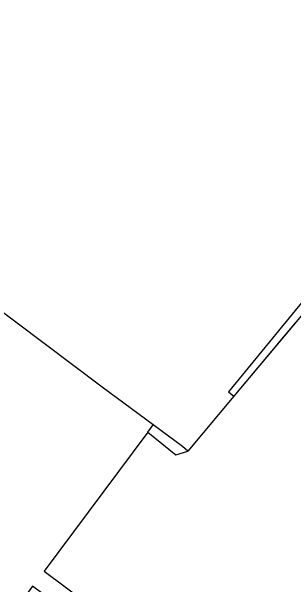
# Model space of a CAD drawing. Extents: x 136000 to 141000, y 400494 to 402006.
# Drawn here: x 137213 to 137272.8, y 400744.6 to 400866.1 of the extents above; entities that cross this region are included whole.
import ezdxf

# ---------------------------------------------------------------- set-up
doc = ezdxf.new("R2010")
doc.units = 0
for name, color, linetype in [('gg-afsc-lijn draadraster', 7, 'Continuous'), ('gg-knt-bronhoudergrens', 7, 'Continuous'), ('gx-grn-maaiveld', 7, 'Continuous')]:
    doc.layers.add(name, color=color, linetype=linetype)

msp = doc.modelspace()

# ---------------------------------------------------------------- linework, layer by layer
at = {"layer": 'gg-afsc-lijn draadraster'}
for points in [[(137326.52, 400866.13), (137294.38, 400827.73), (137294.02, 400824.91), (137260.18, 400784.5)], [(137260.18, 400784.5), (137250.44, 400772.86), (137249.29, 400773.82)]]:
    msp.add_lwpolyline(points, dxfattribs=at)
at = {"layer": 'gg-knt-bronhoudergrens'}
for p, q in [((137273.27, 400800.13), (137260.18, 400784.5)), ((137260.18, 400784.5), (137250.44, 400772.86)), ((137249.29, 400773.82), (137243.1, 400778.41))]:
    msp.add_line(p, q, dxfattribs=at)
for points in [[(137294.38, 400827.73), (137285.42, 400817.62), (137259.03, 400785.46), (137260.18, 400784.5)], [(137243.1, 400778.41), (137232.27, 400786.46), (137183.27, 400823.26)], [(137241.95, 400776.88), (137219.97, 400747.4), (137246.12, 400727.9), (137247.27, 400729.45), (137255.85, 400723.05), (137250.7, 400717.33), (137243.23, 400722.93), (137244.33, 400724.31), (137217.51, 400744.2), (137209.57, 400733.39), (137197.05, 400731.45)], [(137241.95, 400776.88), (137247.87, 400772.06), (137250.44, 400772.86)]]:
    msp.add_lwpolyline(points, dxfattribs=at)
at = {"layer": 'gx-grn-maaiveld'}
for p, q in [((137241.95, 400776.88), (137243.1, 400778.41)), ((137250.44, 400772.86), (137249.29, 400773.82))]:
    msp.add_line(p, q, dxfattribs=at)

doc.saveas('drawing.dxf')
